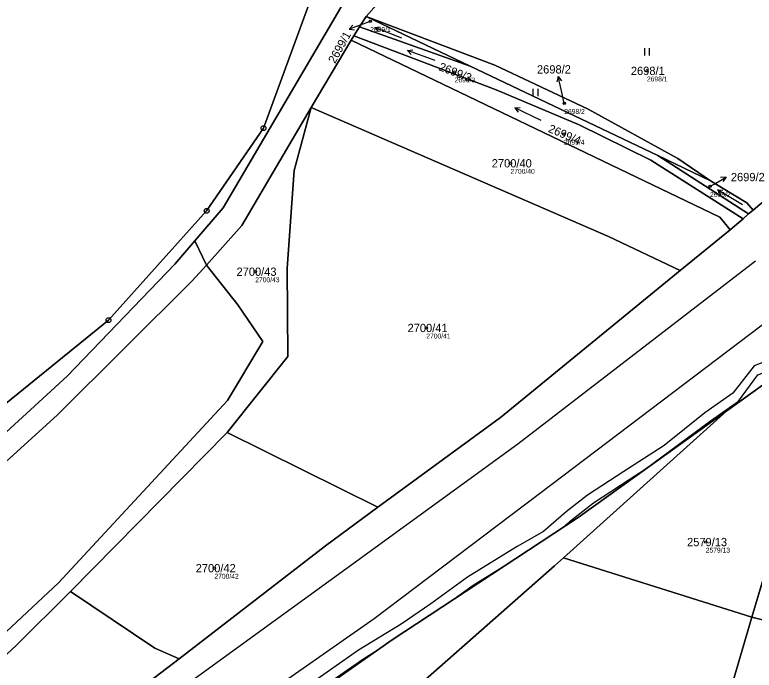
# Model space of a CAD drawing. Extents: x -739214 to -733252, y -1147612 to -1142842.
# Drawn here: x -737617.8 to -737465.9, y -1146133.4 to -1145998.8 of the extents above; entities that cross this region are included whole.
import ezdxf

# ---------------------------------------------------------------- set-up
doc = ezdxf.new("R2010")
doc.units = 0
for name, color, linetype in [('Definiční body', 7, 'Continuous'), ('Hranice parcel', 7, 'Continuous'), ('Parcelní čísla', 7, 'Continuous'), ('Polygon parcely', 7, 'Continuous'), ('Pop  PČ popisy', 7, 'Continuous'), ('Vnitřní kresba', 7, 'Continuous'), ('Věcná břemena k části', 7, 'Continuous'), ('Značky bodu BP', 7, 'Continuous'), ('Značky kultur', 7, 'Continuous')]:
    doc.layers.add(name, color=color, linetype=linetype)

msp = doc.modelspace()

# ---------------------------------------------------------------- linework, layer by layer
at = {"layer": 'Definiční body'}
for centre in [(-737544.76, -1146000.17), (-737527.42, -1146010.54), (-737487.93, -1146010.33), (-737504.91, -1146017), (-737504.98, -1146023.32), (-737515.96, -1146029.3), (-737474.97, -1146034.03), (-737568.38, -1146051.56), (-737533.25, -1146063.11), (-737475.85, -1146107.06), (-737576.76, -1146112.42)]:
    msp.add_circle(centre, 0.25, dxfattribs=at)
at = {"layer": 'Hranice parcel'}
for p, q in [((-737546.96, -1146001.3), (-737545.6, -1145999.18)), ((-737545.6, -1145999.18), (-737524.21, -1146009.38)), ((-737548.12, -1146003.11), (-737546.96, -1146001.3)), ((-737546.96, -1146001.3), (-737524.21, -1146009.38)), ((-737548.69, -1146004), (-737548.12, -1146003.11)), ((-737556.86, -1146017.85), (-737548.69, -1146004)), ((-737428.97, -1146007.34), (-737466.1, -1146038.91)), ((-737524.21, -1146009.38), (-737485.7, -1146027.73)), ((-737485.7, -1146027.73), (-737474.88, -1146032.89)), ((-737485.7, -1146027.73), (-737467.04, -1146039.71)), ((-737467.04, -1146039.71), (-737468.19, -1146040.69)), ((-737466.1, -1146038.91), (-737467.04, -1146039.71)), ((-737468.19, -1146040.69), (-737470.84, -1146042.95)), ((-737470.84, -1146042.95), (-737481.1, -1146051.34)), ((-737580.78, -1146045.23), (-737578.42, -1146050.2)), ((-737471.53, -1146080.09), (-737458.58, -1146070.8)), ((-737505.05, -1146110.27), (-737471.53, -1146080.09)), ((-737574.13, -1146084.56), (-737606.33, -1146117.19)), ((-737574.13, -1146084.56), (-737543.17, -1146099.93)), ((-737461.96, -1146107.57), (-737466.37, -1146122.47)), ((-737466.37, -1146122.47), (-737505.05, -1146110.27)), ((-737583.98, -1146131.01), (-737588.92, -1146134.82))]:
    msp.add_line(p, q, dxfattribs=at)
for points in [[(-737542.86, -1145924.76), (-737545.41, -1145963.99), (-737566.67, -1146022.08), (-737578.36, -1146039.06), (-737598.52, -1146061.51), (-737665.12, -1146115.51), (-737689.59, -1146111.73)], [(-737580.78, -1146045.23), (-737574.95, -1146038.47), (-737550.78, -1145997.34), (-737539, -1145986.28), (-737530.61, -1145981.06), (-737524.43, -1145977.98), (-737515.99, -1145975.57)], [(-737545.6, -1145999.18), (-737540.82, -1145993.7), (-737528.85, -1145984.74), (-737523.23, -1145982.23), (-737514.65, -1145980.19)], [(-737545.6, -1145999.18), (-737519.18, -1146009.16), (-737500, -1146018.21), (-737481.6, -1146028.34), (-737474.88, -1146032.89)], [(-737548.12, -1146003.11), (-737518.87, -1146014.22), (-737501.85, -1146021.43), (-737487.12, -1146028.64), (-737468.19, -1146040.69)], [(-737548.69, -1146004), (-737472.99, -1146040.39), (-737470.84, -1146042.95)], [(-737578.42, -1146050.2), (-737571.15, -1146042.07), (-737556.86, -1146017.85)], [(-737556.86, -1146017.85), (-737560.4, -1146030.78), (-737561.83, -1146050.84), (-737561.68, -1146068.94), (-737574.13, -1146084.56)], [(-737556.86, -1146017.85), (-737495.85, -1146044.34), (-737481.1, -1146051.34)], [(-737474.88, -1146032.89), (-737467.43, -1146037.44), (-737466.1, -1146038.91)], [(-737701.19, -1146120.91), (-737683.89, -1146126.28), (-737676.05, -1146125.12), (-737662.39, -1146117.84), (-737645.87, -1146106.79), (-737625.41, -1146089.85), (-737606.99, -1146072.97), (-737584.89, -1146049.99), (-737580.78, -1146045.23)], [(-737578.42, -1146050.2), (-737571.94, -1146058.37), (-737566.81, -1146065.92), (-737574.06, -1146077.99), (-737608.76, -1146115.42), (-737631.39, -1146136.54), (-737693.79, -1146187.7)], [(-737678.96, -1146133.09), (-737659.91, -1146122.16), (-737643.21, -1146110.68), (-737622.59, -1146093.27), (-737609.03, -1146081), (-737581.33, -1146053.45), (-737578.42, -1146050.2)], [(-737481.1, -1146051.34), (-737518.02, -1146081.52), (-737543.17, -1146099.93)], [(-737576.64, -1146152.64), (-737540.24, -1146127.15), (-737502.08, -1146102.02), (-737471.53, -1146080.09)], [(-737543.17, -1146099.93), (-737553.97, -1146107.83), (-737583.98, -1146131.01)], [(-737541.48, -1146142.38), (-737506.92, -1146111.96), (-737505.05, -1146110.27)], [(-737606.33, -1146117.19), (-737617.47, -1146128.33), (-737629.85, -1146139.72), (-737668.91, -1146173.46)], [(-737583.98, -1146131.01), (-737589, -1146128.83), (-737606.33, -1146117.19)], [(-737466.37, -1146122.47), (-737470.71, -1146137.16), (-737475.28, -1146160.67)], [(-737422.51, -1146133.65), (-737432.27, -1146130.92), (-737466.37, -1146122.47)]]:
    msp.add_lwpolyline(points, dxfattribs=at)
at = {"layer": 'Polygon parcely'}
for points in [[(-737665.12, -1146115.51), (-737598.52, -1146061.51), (-737578.36, -1146039.06), (-737566.67, -1146022.08), (-737545.41, -1145963.99), (-737542.86, -1145924.76), (-737541.54, -1145892.28), (-737555.5, -1145847.96), (-737560.62, -1145840.17), (-737590.83, -1145819.46), (-737595.21, -1145816.08), (-737612.2, -1145811.84), (-737622.76, -1145810.33)], [(-737625.41, -1146089.85), (-737606.99, -1146072.97), (-737584.89, -1146049.99), (-737580.78, -1146045.23), (-737574.95, -1146038.47), (-737550.78, -1145997.34), (-737539, -1145986.28), (-737530.61, -1145981.06), (-737524.43, -1145977.98), (-737515.99, -1145975.57), (-737526.55, -1145970.32), (-737533.25, -1145964.6), (-737542.32, -1145944.02), (-737542.86, -1145924.76), (-737545.41, -1145963.99), (-737566.67, -1146022.08), (-737578.36, -1146039.06), (-737598.52, -1146061.51), (-737665.12, -1146115.51)], [(-737414.84, -1145998.45), (-737420.59, -1146000.2), (-737424.08, -1146003.18), (-737425.74, -1146004.59), (-737428.97, -1146007.34), (-737466.1, -1146038.91), (-737467.04, -1146039.71), (-737468.19, -1146040.69), (-737470.84, -1146042.95), (-737481.1, -1146051.34), (-737518.02, -1146081.52), (-737543.17, -1146099.93), (-737553.97, -1146107.83), (-737583.98, -1146131.01), (-737588.92, -1146134.82), (-737646.02, -1146172.85)], [(-737633.62, -1146191.15), (-737587.65, -1146160.07), (-737576.64, -1146152.64), (-737540.24, -1146127.15), (-737502.08, -1146102.02), (-737471.53, -1146080.09), (-737458.58, -1146070.8), (-737448.68, -1146063.69), (-737421.03, -1146039.75)], [(-737622.59, -1146093.27), (-737609.03, -1146081), (-737581.33, -1146053.45), (-737578.42, -1146050.2), (-737580.78, -1146045.23), (-737584.89, -1146049.99), (-737606.99, -1146072.97), (-737625.41, -1146089.85)], [(-737636.08, -1146225.53), (-737617.72, -1146209.25), (-737608.41, -1146201.09), (-737585.28, -1146180.84), (-737566.66, -1146164.54), (-737565.07, -1146163.14), (-737541.48, -1146142.38), (-737506.92, -1146111.96), (-737505.05, -1146110.27), (-737471.53, -1146080.09), (-737502.08, -1146102.02), (-737540.24, -1146127.15), (-737576.64, -1146152.64), (-737587.65, -1146160.07), (-737629.97, -1146197.69)]]:
    msp.add_lwpolyline(points, dxfattribs=at)
for points in [[(-737540.82, -1145993.7), (-737528.85, -1145984.74), (-737523.23, -1145982.23), (-737514.65, -1145980.19), (-737515.99, -1145975.57), (-737524.43, -1145977.98), (-737530.61, -1145981.06), (-737539, -1145986.28), (-737550.78, -1145997.34), (-737574.95, -1146038.47), (-737580.78, -1146045.23), (-737578.42, -1146050.2), (-737571.15, -1146042.07), (-737556.86, -1146017.85), (-737548.69, -1146004), (-737548.12, -1146003.11), (-737546.96, -1146001.3), (-737545.6, -1145999.18)], [(-737481.6, -1146028.34), (-737474.88, -1146032.89), (-737467.43, -1146037.44), (-737466.1, -1146038.91), (-737428.97, -1146007.34), (-737434.29, -1146002.06), (-737438.97, -1146000.93), (-737444.32, -1145995.62), (-737453.54, -1145994.02), (-737464.65, -1145995.06), (-737472.7, -1145994.55), (-737478.88, -1145992.57), (-737503.15, -1145981.39), (-737514.65, -1145980.19), (-737523.23, -1145982.23), (-737528.85, -1145984.74), (-737540.82, -1145993.7), (-737545.6, -1145999.18), (-737519.18, -1146009.16), (-737500, -1146018.21)], [(-737524.21, -1146009.38), (-737545.6, -1145999.18), (-737546.96, -1146001.3)], [(-737485.7, -1146027.73), (-737474.88, -1146032.89), (-737481.6, -1146028.34), (-737500, -1146018.21), (-737519.18, -1146009.16), (-737545.6, -1145999.18), (-737524.21, -1146009.38)], [(-737518.87, -1146014.22), (-737501.85, -1146021.43), (-737487.12, -1146028.64), (-737468.19, -1146040.69), (-737467.04, -1146039.71), (-737485.7, -1146027.73), (-737524.21, -1146009.38), (-737546.96, -1146001.3), (-737548.12, -1146003.11)], [(-737472.99, -1146040.39), (-737470.84, -1146042.95), (-737468.19, -1146040.69), (-737487.12, -1146028.64), (-737501.85, -1146021.43), (-737518.87, -1146014.22), (-737548.12, -1146003.11), (-737548.69, -1146004)], [(-737556.86, -1146017.85), (-737495.85, -1146044.34), (-737481.1, -1146051.34), (-737470.84, -1146042.95), (-737472.99, -1146040.39), (-737548.69, -1146004)], [(-737566.81, -1146065.92), (-737574.06, -1146077.99), (-737608.76, -1146115.42), (-737631.39, -1146136.54), (-737693.79, -1146187.7), (-737684.87, -1146194.14), (-737682.89, -1146186.71), (-737677.45, -1146180.02), (-737668.91, -1146173.46), (-737629.85, -1146139.72), (-737617.47, -1146128.33), (-737606.33, -1146117.19), (-737574.13, -1146084.56), (-737561.68, -1146068.94), (-737561.83, -1146050.84), (-737560.4, -1146030.78), (-737556.86, -1146017.85), (-737571.15, -1146042.07), (-737578.42, -1146050.2), (-737571.94, -1146058.37)], [(-737560.4, -1146030.78), (-737561.83, -1146050.84), (-737561.68, -1146068.94), (-737574.13, -1146084.56), (-737543.17, -1146099.93), (-737518.02, -1146081.52), (-737481.1, -1146051.34), (-737495.85, -1146044.34), (-737556.86, -1146017.85)], [(-737485.7, -1146027.73), (-737467.04, -1146039.71), (-737466.1, -1146038.91), (-737467.43, -1146037.44), (-737474.88, -1146032.89)], [(-737695.49, -1146144.54), (-737713.05, -1146160.82), (-737767.31, -1146145.44), (-737865.7, -1146133.11), (-737864.5, -1146151.29), (-737798.84, -1146163.56), (-737779.4, -1146167.69), (-737742.89, -1146176.74), (-737727.86, -1146181.49), (-737717.73, -1146185.79), (-737701.42, -1146194.1), (-737693.79, -1146187.7), (-737631.39, -1146136.54), (-737608.76, -1146115.42), (-737574.06, -1146077.99), (-737566.81, -1146065.92), (-737571.94, -1146058.37), (-737578.42, -1146050.2), (-737581.33, -1146053.45), (-737609.03, -1146081), (-737622.59, -1146093.27), (-737643.21, -1146110.68), (-737659.91, -1146122.16), (-737678.96, -1146133.09)], [(-737458.58, -1146070.8), (-737471.53, -1146080.09), (-737505.05, -1146110.27), (-737466.37, -1146122.47), (-737461.96, -1146107.57), (-737454.28, -1146085.47), (-737455.13, -1146074.07)], [(-737466.37, -1146122.47), (-737432.27, -1146130.92), (-737422.51, -1146133.65), (-737415.46, -1146124.62), (-737404.01, -1146099.92), (-737403.34, -1146098.47), (-737402.38, -1146083.27), (-737412.99, -1146081.98), (-737428.32, -1146079.1), (-737433.5, -1146082.9), (-737433.36, -1146096), (-737461.96, -1146107.57)], [(-737574.13, -1146084.56), (-737606.33, -1146117.19), (-737589, -1146128.83), (-737583.98, -1146131.01), (-737553.97, -1146107.83), (-737543.17, -1146099.93)], [(-737505.05, -1146110.27), (-737506.92, -1146111.96), (-737541.48, -1146142.38), (-737515.94, -1146150.76), (-737495.45, -1146156.34), (-737475.28, -1146160.67), (-737470.71, -1146137.16), (-737466.37, -1146122.47)], [(-737606.33, -1146117.19), (-737617.47, -1146128.33), (-737629.85, -1146139.72), (-737668.91, -1146173.46), (-737658.65, -1146180.46), (-737646.02, -1146172.85), (-737588.92, -1146134.82), (-737583.98, -1146131.01), (-737589, -1146128.83)], [(-737470.71, -1146137.16), (-737475.28, -1146160.67), (-737445.89, -1146161.28), (-737440.07, -1146152.41), (-737422.51, -1146133.65), (-737432.27, -1146130.92), (-737466.37, -1146122.47)]]:
    msp.add_lwpolyline(points, close=True, dxfattribs=at)
at = {"layer": 'Pop  PČ popisy'}
for p, q in [((-737544.76, -1146000.17), (-737546.28, -1146000.73)), ((-737546.28, -1146000.73), (-737549.1, -1146001.76)), ((-737549.1, -1146001.76), (-737548.33, -1146000.94)), ((-737549.1, -1146001.76), (-737547.99, -1146001.88)), ((-737506.19, -1146011.5), (-737506.45, -1146012.58)), ((-737505.51, -1146014.42), (-737506.19, -1146011.5)), ((-737506.19, -1146011.5), (-737505.47, -1146012.36)), ((-737504.91, -1146017), (-737505.51, -1146014.42)), ((-737474.29, -1146033.63), (-737471.69, -1146032.13)), ((-737471.69, -1146032.13), (-737472.81, -1146032.2)), ((-737471.69, -1146032.13), (-737472.31, -1146033.06)), ((-737474.97, -1146034.03), (-737474.29, -1146033.63))]:
    msp.add_line(p, q, dxfattribs=at)
at = {"layer": 'Vnitřní kresba'}
for p, q in [((-737514.44, -1146086.87), (-737465.61, -1146049.31)), ((-737455.67, -1146055.99), (-737507.48, -1146095.24)), ((-737549.75, -1146112.58), (-737514.44, -1146086.87)), ((-737507.48, -1146095.24), (-737543.92, -1146122.84)), ((-737586.29, -1146139.01), (-737549.75, -1146112.58)), ((-737543.92, -1146122.84), (-737582.75, -1146149.87))]:
    msp.add_line(p, q, dxfattribs=at)
at = {"layer": 'Věcná břemena k části'}
for points in [[(-737387.03, -1146006.86), (-737411.6, -1146028.08), (-737430.58, -1146044.75), (-737449.39, -1146060.46), (-737461.34, -1146069.1), (-737465.88, -1146070.86), (-737470.26, -1146076.52), (-737476.02, -1146080.51), (-737484.36, -1146087.22), (-737492.68, -1146092.57), (-737500.12, -1146097.42), (-737504.51, -1146100.89), (-737509.19, -1146104.86), (-737514.57, -1146107.96), (-737524.78, -1146114.26), (-737532.33, -1146119.77), (-737538.43, -1146123.93), (-737547.14, -1146129.26), (-737555.69, -1146135.19)], [(-737554.37, -1146136.71), (-737546.1, -1146130.96), (-737542.78, -1146128.93), (-737540.24, -1146127.15), (-737527.98, -1146119.07), (-737523.6, -1146115.88), (-737516.24, -1146111.35), (-737505.13, -1146104.03), (-737503.27, -1146102.45), (-737498.88, -1146098.98), (-737491.6, -1146094.25), (-737488.3, -1146092.13), (-737474.88, -1146082.15), (-737469.12, -1146078.16), (-737465.16, -1146072.72), (-737460.62, -1146070.96), (-737448.11, -1146062), (-737429.3, -1146046.29), (-737410.3, -1146029.6), (-737385.73, -1146008.38)]]:
    msp.add_lwpolyline(points, dxfattribs=at)
at = {"layer": 'Značky bodu BP'}
for centre, radius in [((-737566.67, -1146022.08), 0.5), ((-737566.67, -1146022.08), 0.0303), ((-737578.36, -1146039.06), 0.5), ((-737578.36, -1146039.06), 0.0303), ((-737598.52, -1146061.51), 0.5), ((-737598.52, -1146061.51), 0.0303)]:
    msp.add_circle(centre, radius, dxfattribs=at)
at = {"layer": 'Značky kultur'}
for p, q in [((-737543.84, -1146001.44), (-737542.75, -1146001.32)), ((-737538.24, -1146003.59), (-737543.84, -1146001.44)), ((-737543.84, -1146001.44), (-737543.11, -1146002.26)), ((-737537.09, -1146006.15), (-737536, -1146006.01)), ((-737531.45, -1146008.2), (-737537.09, -1146006.15)), ((-737537.09, -1146006.15), (-737536.35, -1146006.96)), ((-737488.39, -1146007.15), (-737488.39, -1146005.65)), ((-737487.39, -1146007.15), (-737487.39, -1146005.65)), ((-737511.29, -1146015.49), (-737511.29, -1146013.99)), ((-737510.29, -1146015.49), (-737510.29, -1146013.99)), ((-737515.06, -1146017.9), (-737513.96, -1146017.88)), ((-737509.67, -1146020.53), (-737515.06, -1146017.9)), ((-737515.06, -1146017.9), (-737514.4, -1146018.78)), ((-737468.28, -1146037.84), (-737473.42, -1146034.75)), ((-737473.42, -1146034.75), (-737472.84, -1146035.68)), ((-737473.42, -1146034.75), (-737472.33, -1146034.82))]:
    msp.add_line(p, q, dxfattribs=at)

# ---------------------------------------------------------------- texts
at = {"layer": 'Definiční body'}
for s, p in [('2699/1', (-737544.76, -1146002.33)), ('2699/3', (-737527.42, -1146012.7)), ('2698/1', (-737487.93, -1146012.49)), ('2698/2', (-737504.91, -1146019.16)), ('2699/4', (-737504.98, -1146025.48)), ('2700/40', (-737515.96, -1146031.46)), ('2699/2', (-737474.97, -1146036.19)), ('2700/43', (-737568.38, -1146053.72)), ('2700/41', (-737533.25, -1146065.27)), ('2579/13', (-737475.85, -1146109.22)), ('2700/42', (-737576.76, -1146114.58))]:
    msp.add_text(s, height=1, dxfattribs=at).set_placement(p)
at = {"layer": 'Parcelní čísla'}
for s, rotation, p in [('2699/1', 61, (-737552, -1146008.94)), ('2699/3', 339, (-737530.81, -1146010.15)), ('2699/4', 337, (-737508.35, -1146022.81))]:
    msp.add_text(s, height=1.7, rotation=rotation, dxfattribs=at).set_placement(p)
for s, p in [('2698/2', (-737510.51, -1146010.87)), ('2698/1', (-737491.23, -1146011.18)), ('2700/40', (-737519.8, -1146030.15)), ('2699/2', (-737470.69, -1146032.98)), ('2700/43', (-737572.22, -1146052.41)), ('2700/41', (-737537.09, -1146063.96)), ('2579/13', (-737479.69, -1146107.91)), ('2700/42', (-737580.6, -1146113.27))]:
    msp.add_text(s, height=1.7, dxfattribs=at).set_placement(p)

doc.saveas('drawing.dxf')
